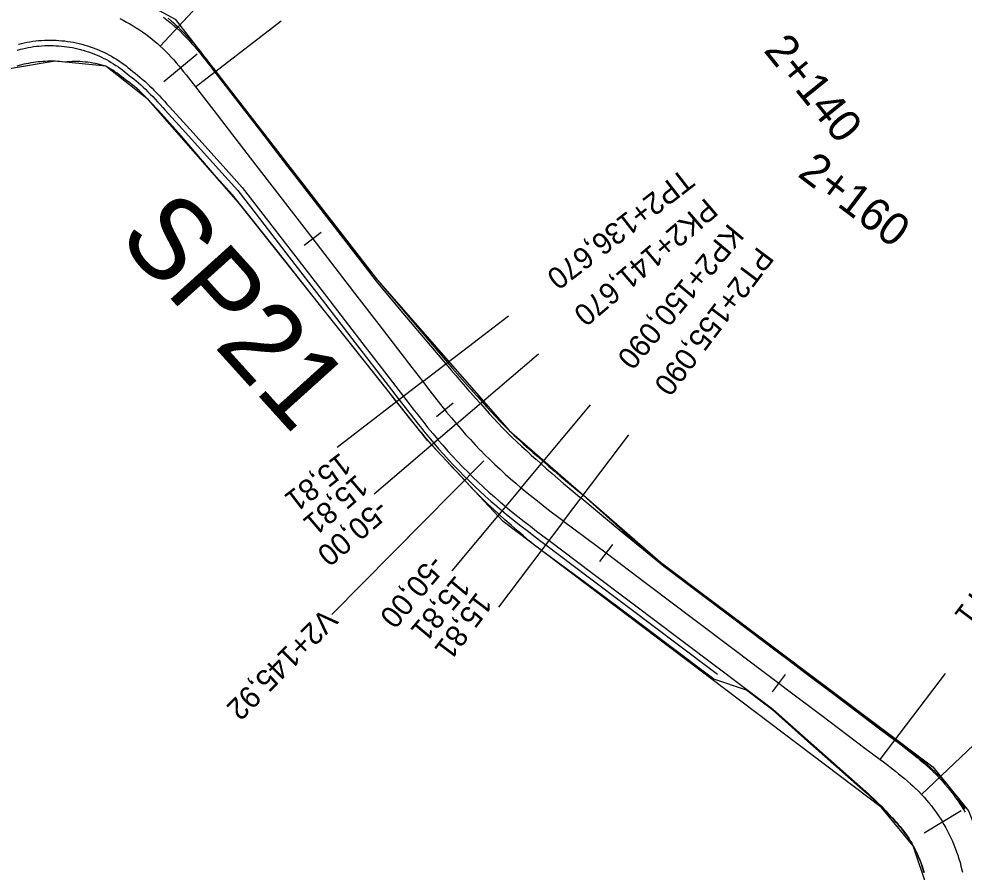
# Model space of a CAD drawing. Extents: x -636600 to -628587, y -1090963 to -1085869.
# Drawn here: x -633264.9 to -633177.5, y -1089595.7 to -1089516.7 of the extents above; entities that cross this region are included whole.
import ezdxf

# ---------------------------------------------------------------- set-up
doc = ezdxf.new("R2010")
doc.units = 0
for name, color, linetype in [('01_PARCELY_NÁVRH_PC', 7, 'Continuous'), ('03_PC_OBJEKTY_NÁVRH', 7, 'Continuous'), ('dno příkopu', 7, 'Continuous'), ('HEKTOMETRY100', 7, 'Continuous'), ('HEKTOMETRY20', 7, 'Continuous'), ('HL_BODY', 7, 'Continuous'), ('POLOMERY', 7, 'Continuous'), ('situace_osa', 7, 'Continuous'), ('situace_těleso', 7, 'Continuous'), ('situace_vozovka', 7, 'Continuous'), ('VRCHOLY', 7, 'Continuous')]:
    doc.layers.add(name, color=color, linetype=linetype)

msp = doc.modelspace()

# ---------------------------------------------------------------- linework, layer by layer
at = {"layer": '01_PARCELY_NÁVRH_PC'}
msp.add_lwpolyline([(-633180.925, -1089597.034), (-633182.199, -1089593.249), (-633185.119, -1089589.701), (-633220.14, -1089563.229), (-633227.134, -1089555.754), (-633244.613, -1089533.702), (-633252.932, -1089524.227), (-633256.881, -1089521.103), (-633261.581, -1089520.644), (-633265.975, -1089521.386), (-633268.353, -1089523.046), (-633267.58, -1089520.65), (-633271.333, -1089514.733), (-633262.987, -1089512.402), (-633256.045, -1089513.702), (-633250.458, -1089516.735), (-633231.761, -1089540.905), (-633219.572, -1089554.826), (-633205.586, -1089567.001), (-633180.375, -1089585.965), (-633177.07, -1089590.036), (-633175.018, -1089595.232), (-633174.779, -1089601.292)], dxfattribs=at)
at = {"layer": 'dno příkopu'}
msp.add_lwpolyline([(-633265.077, -1089519.612), (-633264.829, -1089519.544), (-633264.782, -1089519.532), (-633264.579, -1089519.482), (-633264.327, -1089519.426), (-633264.075, -1089519.376), (-633263.821, -1089519.331), (-633263.566, -1089519.293), (-633263.311, -1089519.26), (-633263.055, -1089519.234), (-633262.798, -1089519.213), (-633262.795, -1089519.213), (-633262.541, -1089519.199), (-633262.283, -1089519.19), (-633262.026, -1089519.188), (-633261.768, -1089519.191), (-633261.511, -1089519.201), (-633261.254, -1089519.216), (-633260.997, -1089519.237), (-633260.741, -1089519.265), (-633260.485, -1089519.298), (-633260.231, -1089519.338), (-633259.977, -1089519.383), (-633259.725, -1089519.434), (-633259.474, -1089519.491), (-633259.224, -1089519.554), (-633259.146, -1089519.575), (-633258.976, -1089519.623), (-633258.729, -1089519.697), (-633258.484, -1089519.777), (-633258.241, -1089519.863), (-633258.001, -1089519.954), (-633257.762, -1089520.051), (-633257.526, -1089520.154), (-633257.292, -1089520.262), (-633257.061, -1089520.376), (-633256.832, -1089520.495), (-633256.607, -1089520.619), (-633256.384, -1089520.748), (-633256.164, -1089520.883), (-633255.948, -1089521.022), (-633255.817, -1089521.11), (-633255.735, -1089521.167), (-633255.525, -1089521.316), (-633255.319, -1089521.471), (-633255.116, -1089521.63), (-633254.918, -1089521.794), (-633254.723, -1089521.962), (-633254.692, -1089521.99), (-633254.516, -1089522.118), (-633254.303, -1089522.282), (-633254.088, -1089522.455), (-633253.872, -1089522.638), (-633253.655, -1089522.831), (-633253.436, -1089523.032), (-633253.216, -1089523.241), (-633252.994, -1089523.459), (-633252.828, -1089523.626), (-633252.771, -1089523.684), (-633252.546, -1089523.917), (-633252.319, -1089524.156), (-633252.089, -1089524.403), (-633251.857, -1089524.655), (-633251.622, -1089524.913), (-633251.383, -1089525.177), (-633249.523, -1089527.236), (-633246.161, -1089530.957), (-633244.66, -1089532.618), (-633242.971, -1089534.811), (-633239.919, -1089538.772), (-633236.868, -1089542.733), (-633235.85, -1089544.055), (-633233.816, -1089546.694), (-633230.765, -1089550.655), (-633229.746, -1089551.978), (-633229.308, -1089552.546), (-633228.866, -1089553.117), (-633228.417, -1089553.691), (-633227.962, -1089554.267), (-633227.656, -1089554.649), (-633227.499, -1089554.843), (-633227.026, -1089555.419), (-633226.544, -1089555.992), (-633226.543, -1089555.994), (-633226.096, -1089556.511), (-633225.642, -1089557.022), (-633225.182, -1089557.527), (-633224.715, -1089558.026), (-633224.242, -1089558.519), (-633224.175, -1089558.588), (-633223.763, -1089559.006), (-633223.277, -1089559.487), (-633222.785, -1089559.961), (-633222.287, -1089560.429), (-633221.783, -1089560.89), (-633221.273, -1089561.345), (-633220.757, -1089561.793), (-633220.694, -1089561.848), (-633220.309, -1089562.174), (-633220.236, -1089562.235), (-633219.656, -1089562.712), (-633219.076, -1089563.179), (-633218.494, -1089563.636), (-633217.914, -1089564.085), (-633217.335, -1089564.528), (-633216.759, -1089564.964), (-633216.259, -1089565.342), (-633216.187, -1089565.396), (-633212.266, -1089568.352), (-633208.656, -1089571.073), (-633208.273, -1089571.361), (-633204.281, -1089574.371), (-633200.288, -1089577.381)], dxfattribs=at)
at = {"layer": 'HEKTOMETRY100'}
for points in [[(-633248.423, -1089519.993), (-633251.509, -1089522.538)], [(-633177.762, -1089590.035), (-633181.187, -1089592.102)]]:
    msp.add_lwpolyline(points, dxfattribs=at)
at = {"layer": 'HEKTOMETRY20'}
for points in [[(-633236.948, -1089536.484), (-633238.533, -1089537.704)], [(-633224.737, -1089552.295), (-633226.294, -1089553.55)], [(-633210.009, -1089565.357), (-633211.213, -1089566.954)], [(-633194.038, -1089577.397), (-633195.242, -1089578.994)]]:
    msp.add_lwpolyline(points, dxfattribs=at)
at = {"layer": 'HL_BODY'}
for points in [[(-633251.846, -1089519.239), (-633245.046, -1089511.906)], [(-633248.583, -1089523.02), (-633240.662, -1089516.917)], [(-633227.567, -1089550.299), (-633219.645, -1089544.197)], [(-633224.451, -1089554.209), (-633216.844, -1089547.717)], [(-633218.473, -1089560.124), (-633212.061, -1089552.45)], [(-633214.531, -1089563.2), (-633208.512, -1089555.215)], [(-633185.241, -1089585.281), (-633179.222, -1089577.296)], [(-633181.427, -1089588.504), (-633174.166, -1089581.628)]]:
    msp.add_lwpolyline(points, dxfattribs=at)
at = {"layer": 'POLOMERY'}
for points in [[(-633251.846, -1089519.239), (-633245.046, -1089511.906)], [(-633248.583, -1089523.02), (-633240.662, -1089516.917)], [(-633227.567, -1089550.299), (-633235.489, -1089556.402)], [(-633224.451, -1089554.209), (-633232.058, -1089560.7)], [(-633218.473, -1089560.124), (-633224.884, -1089567.799)], [(-633214.531, -1089563.2), (-633220.551, -1089571.185)], [(-633185.241, -1089585.281), (-633179.222, -1089577.296)], [(-633181.427, -1089588.504), (-633174.166, -1089581.628)]]:
    msp.add_lwpolyline(points, dxfattribs=at)
at = {"layer": 'situace_osa'}
msp.add_lwpolyline([(-633255.593, -1089516.696), (-633255.279, -1089516.85), (-633254.969, -1089517.012), (-633254.662, -1089517.18), (-633254.36, -1089517.356), (-633254.062, -1089517.539), (-633253.768, -1089517.728), (-633253.59, -1089517.848), (-633253.479, -1089517.924), (-633253.194, -1089518.127), (-633252.914, -1089518.337), (-633252.639, -1089518.553), (-633252.37, -1089518.775), (-633252.105, -1089519.004), (-633252.063, -1089519.041), (-633251.846, -1089519.239), (-633251.587, -1089519.485), (-633251.333, -1089519.736), (-633251.085, -1089519.993), (-633250.842, -1089520.254), (-633250.602, -1089520.52), (-633250.368, -1089520.788), (-633250.136, -1089521.061), (-633249.966, -1089521.266), (-633249.908, -1089521.336), (-633249.683, -1089521.613), (-633249.46, -1089521.892), (-633249.239, -1089522.172), (-633249.02, -1089522.454), (-633248.801, -1089522.737), (-633248.583, -1089523.02), (-633246.895, -1089525.211), (-633243.844, -1089529.172), (-633242.482, -1089530.94), (-633240.792, -1089533.133), (-633237.741, -1089537.094), (-633234.689, -1089541.055), (-633233.671, -1089542.376), (-633231.638, -1089545.016), (-633228.586, -1089548.977), (-633227.567, -1089550.299), (-633227.131, -1089550.865), (-633226.694, -1089551.43), (-633226.254, -1089551.993), (-633225.811, -1089552.553), (-633225.516, -1089552.922), (-633225.364, -1089553.11), (-633224.911, -1089553.662), (-633224.452, -1089554.207), (-633224.451, -1089554.209), (-633224.027, -1089554.699), (-633223.597, -1089555.183), (-633223.161, -1089555.662), (-633222.719, -1089556.135), (-633222.27, -1089556.602), (-633222.206, -1089556.668), (-633221.816, -1089557.064), (-633221.355, -1089557.519), (-633220.889, -1089557.969), (-633220.417, -1089558.413), (-633219.939, -1089558.85), (-633219.456, -1089559.281), (-633218.967, -1089559.706), (-633218.907, -1089559.757), (-633218.542, -1089560.067), (-633218.473, -1089560.124), (-633217.921, -1089560.579), (-633217.365, -1089561.026), (-633216.803, -1089561.468), (-633216.238, -1089561.905), (-633215.671, -1089562.338), (-633215.102, -1089562.77), (-633214.603, -1089563.146), (-633214.531, -1089563.2), (-633210.611, -1089566.156), (-633207, -1089568.878), (-633206.618, -1089569.166), (-633202.625, -1089572.175), (-633198.633, -1089575.185), (-633196.219, -1089577.005), (-633194.64, -1089578.195), (-633193.813, -1089578.819), (-633190.648, -1089581.205), (-633186.655, -1089584.215), (-633185.241, -1089585.281), (-633184.956, -1089585.496), (-633184.671, -1089585.711), (-633184.387, -1089585.928), (-633184.104, -1089586.146), (-633183.823, -1089586.366), (-633183.543, -1089586.588), (-633183.266, -1089586.813), (-633182.992, -1089587.042), (-633182.72, -1089587.274), (-633182.709, -1089587.284), (-633182.452, -1089587.51), (-633182.189, -1089587.751), (-633181.944, -1089587.982), (-633181.929, -1089587.996), (-633181.675, -1089588.247), (-633181.427, -1089588.504), (-633181.19, -1089588.759), (-633180.96, -1089589.02), (-633180.736, -1089589.286), (-633180.518, -1089589.557), (-633180.307, -1089589.833), (-633180.102, -1089590.114), (-633179.903, -1089590.399), (-633179.711, -1089590.69), (-633179.526, -1089590.984), (-633179.475, -1089591.069), (-633179.348, -1089591.283), (-633179.177, -1089591.586), (-633179.013, -1089591.892), (-633178.856, -1089592.203), (-633178.706, -1089592.516), (-633178.563, -1089592.834), (-633178.428, -1089593.154), (-633178.301, -1089593.478), (-633178.181, -1089593.804), (-633178.068, -1089594.133), (-633177.964, -1089594.465), (-633177.866, -1089594.799), (-633177.777, -1089595.135), (-633177.696, -1089595.473), (-633177.646, -1089595.697)], dxfattribs=at)
at = {"layer": 'situace_těleso'}
for points in [[(-633251.116, -1089516.661), (-633250.806, -1089516.924), (-633250.503, -1089517.193), (-633250.455, -1089517.237), (-633250.206, -1089517.47), (-633249.911, -1089517.758), (-633249.625, -1089518.05), (-633249.348, -1089518.344), (-633249.079, -1089518.64), (-633248.817, -1089518.937), (-633248.563, -1089519.235), (-633248.316, -1089519.533), (-633248.135, -1089519.755), (-633248.074, -1089519.831), (-633247.837, -1089520.127), (-633247.606, -1089520.423), (-633247.378, -1089520.716), (-633247.155, -1089521.007), (-633246.935, -1089521.296), (-633246.717, -1089521.582), (-633245.048, -1089523.788), (-633242.012, -1089527.761), (-633240.638, -1089529.519), (-633238.935, -1089531.703), (-633235.861, -1089535.646), (-633232.787, -1089539.589), (-633231.761, -1089540.905), (-633229.599, -1089543.445), (-633226.353, -1089547.256), (-633225.27, -1089548.529), (-633224.807, -1089549.071), (-633224.348, -1089549.607), (-633223.89, -1089550.136), (-633223.432, -1089550.658), (-633223.129, -1089550.998), (-633222.975, -1089551.171), (-633222.516, -1089551.673), (-633222.058, -1089552.165), (-633222.057, -1089552.166), (-633221.657, -1089552.623), (-633221.253, -1089553.075), (-633220.842, -1089553.522), (-633220.427, -1089553.964), (-633220.004, -1089554.399), (-633219.943, -1089554.46), (-633219.572, -1089554.826), (-633219.135, -1089555.246), (-633218.692, -1089555.661), (-633218.245, -1089556.071), (-633217.793, -1089556.475), (-633217.336, -1089556.873), (-633216.875, -1089557.266), (-633216.818, -1089557.314), (-633216.487, -1089557.616), (-633216.424, -1089557.672), (-633215.922, -1089558.12), (-633215.41, -1089558.566), (-633214.888, -1089559.011), (-633214.358, -1089559.457), (-633213.82, -1089559.904), (-633213.276, -1089560.353), (-633212.796, -1089560.749), (-633212.727, -1089560.806), (-633209.055, -1089564.092), (-633205.586, -1089567.001), (-633205.207, -1089567.293), (-633201.247, -1089570.347), (-633197.266, -1089573.372), (-633194.823, -1089575.153), (-633193.225, -1089576.318), (-633192.388, -1089576.929), (-633189.22, -1089579.312), (-633185.297, -1089582.414), (-633183.868, -1089583.46), (-633183.578, -1089583.671), (-633183.284, -1089583.883), (-633182.986, -1089584.099), (-633182.686, -1089584.317), (-633182.385, -1089584.54), (-633182.082, -1089584.768), (-633181.778, -1089585.002), (-633181.475, -1089585.242), (-633181.177, -1089585.496), (-633181.164, -1089585.507), (-633180.88, -1089585.756), (-633180.584, -1089586.024), (-633180.307, -1089586.284), (-633180.29, -1089586.3), (-633179.998, -1089586.585), (-633179.71, -1089586.878), (-633179.434, -1089587.172), (-633179.166, -1089587.472), (-633178.904, -1089587.778), (-633178.65, -1089588.09), (-633178.402, -1089588.409), (-633178.163, -1089588.732), (-633177.93, -1089589.062), (-633177.706, -1089589.397), (-633177.489, -1089589.737), (-633177.429, -1089589.834)], [(-633181.204, -1089595.727), (-633181.277, -1089595.47), (-633181.357, -1089595.214), (-633181.442, -1089594.961), (-633181.533, -1089594.709), (-633181.63, -1089594.459), (-633181.732, -1089594.212), (-633181.84, -1089593.967), (-633181.953, -1089593.725), (-633182.074, -1089593.485), (-633182.202, -1089593.25), (-633182.335, -1089593.018), (-633182.434, -1089592.854), (-633182.474, -1089592.79), (-633182.619, -1089592.564), (-633182.769, -1089592.342), (-633182.924, -1089592.124), (-633183.084, -1089591.91), (-633183.249, -1089591.7), (-633183.419, -1089591.493), (-633183.593, -1089591.291), (-633183.773, -1089591.093), (-633183.957, -1089590.9), (-633184.153, -1089590.704), (-633184.357, -1089590.508), (-633184.369, -1089590.497), (-633184.551, -1089590.293), (-633184.753, -1089590.075), (-633184.954, -1089589.867), (-633184.963, -1089589.857), (-633185.181, -1089589.639), (-633185.407, -1089589.419), (-633185.639, -1089589.198), (-633185.879, -1089588.975), (-633186.125, -1089588.751), (-633186.376, -1089588.525), (-633186.634, -1089588.296), (-633186.896, -1089588.065), (-633187.163, -1089587.83), (-633188.497, -1089586.658), (-633192.252, -1089583.334), (-633195.219, -1089580.683), (-633196.044, -1089580.058), (-633197.62, -1089578.864), (-633200.632, -1089577.838), (-633204.63, -1089574.834), (-633208.627, -1089571.83), (-633209.009, -1089571.543), (-633212.624, -1089568.826), (-633216.576, -1089565.912), (-633216.648, -1089565.859), (-633217.154, -1089565.486), (-633217.709, -1089565.02), (-633218.268, -1089564.546), (-633218.828, -1089564.064), (-633219.392, -1089563.577), (-633219.958, -1089563.083), (-633220.523, -1089562.578), (-633220.593, -1089562.514), (-633220.968, -1089562.168), (-633221.03, -1089562.111), (-633221.53, -1089561.637), (-633222.024, -1089561.157), (-633222.511, -1089560.67), (-633222.991, -1089560.177), (-633223.463, -1089559.677), (-633223.929, -1089559.172), (-633224.323, -1089558.733), (-633224.388, -1089558.661), (-633224.866, -1089558.168), (-633225.34, -1089557.672), (-633225.807, -1089557.17), (-633226.268, -1089556.662), (-633226.723, -1089556.147), (-633226.724, -1089556.146), (-633227.214, -1089555.576), (-633227.696, -1089555.003), (-633227.856, -1089554.81), (-633228.167, -1089554.43), (-633228.63, -1089553.859), (-633229.087, -1089553.289), (-633229.537, -1089552.723), (-633229.983, -1089552.16), (-633231.02, -1089550.852), (-633234.126, -1089546.933), (-633236.196, -1089544.322), (-633237.232, -1089543.014), (-633240.338, -1089539.095), (-633243.445, -1089535.176), (-633245.154, -1089532.999), (-633246.675, -1089531.354), (-633249.913, -1089527.537), (-633251.776, -1089525.479), (-633252.014, -1089525.216), (-633252.247, -1089524.958), (-633252.478, -1089524.707), (-633252.706, -1089524.464), (-633252.932, -1089524.227), (-633253.155, -1089523.999), (-633253.211, -1089523.942), (-633253.376, -1089523.779), (-633253.595, -1089523.567), (-633253.812, -1089523.365), (-633254.028, -1089523.172), (-633254.241, -1089522.988), (-633254.453, -1089522.815), (-633254.662, -1089522.652), (-633254.87, -1089522.499), (-633255.04, -1089522.38), (-633255.07, -1089522.355), (-633255.259, -1089522.198), (-633255.45, -1089522.045), (-633255.645, -1089521.897), (-633255.844, -1089521.752), (-633256.045, -1089521.613), (-633256.124, -1089521.56), (-633256.249, -1089521.478), (-633256.456, -1089521.347), (-633256.666, -1089521.221), (-633256.881, -1089521.103), (-633257.12, -1089521.032), (-633257.36, -1089520.968), (-633257.6, -1089520.909), (-633257.841, -1089520.858), (-633258.082, -1089520.813), (-633258.323, -1089520.774), (-633258.564, -1089520.741), (-633258.804, -1089520.715), (-633259.043, -1089520.695), (-633259.282, -1089520.681), (-633259.445, -1089520.676), (-633259.52, -1089520.674), (-633259.756, -1089520.672), (-633259.992, -1089520.677), (-633260.226, -1089520.687), (-633260.458, -1089520.703), (-633260.689, -1089520.725), (-633260.911, -1089520.699), (-633261.134, -1089520.676), (-633261.357, -1089520.657), (-633261.581, -1089520.644), (-633261.805, -1089520.639), (-633262.028, -1089520.64), (-633262.252, -1089520.644), (-633262.475, -1089520.653), (-633262.696, -1089520.666), (-633262.699, -1089520.666), (-633262.922, -1089520.683), (-633263.144, -1089520.705), (-633263.366, -1089520.731), (-633263.588, -1089520.762), (-633263.809, -1089520.797), (-633264.03, -1089520.836), (-633264.25, -1089520.88), (-633264.427, -1089520.918), (-633264.469, -1089520.928), (-633264.687, -1089520.98), (-633264.904, -1089521.037), (-633265.121, -1089521.098)]]:
    msp.add_lwpolyline(points, dxfattribs=at)
at = {"layer": 'situace_vozovka'}
for points in [[(-633251.545, -1089516.552), (-633251.228, -1089516.8), (-633250.918, -1089517.056), (-633250.614, -1089517.319), (-633250.566, -1089517.362), (-633250.316, -1089517.589), (-633250.02, -1089517.87), (-633249.732, -1089518.156), (-633249.453, -1089518.444), (-633249.182, -1089518.735), (-633248.919, -1089519.027), (-633248.662, -1089519.32), (-633248.413, -1089519.614), (-633248.23, -1089519.834), (-633248.169, -1089519.908), (-633247.93, -1089520.202), (-633247.697, -1089520.495), (-633247.468, -1089520.786), (-633247.242, -1089521.075), (-633247.02, -1089521.362), (-633246.801, -1089521.646), (-633245.113, -1089523.838), (-633242.061, -1089527.799), (-633240.699, -1089529.567), (-633239.01, -1089531.76), (-633235.958, -1089535.721), (-633232.907, -1089539.682), (-633231.889, -1089541.003), (-633229.738, -1089543.552), (-633226.509, -1089547.376), (-633225.431, -1089548.654), (-633224.971, -1089549.198), (-633224.514, -1089549.736), (-633224.058, -1089550.269), (-633223.602, -1089550.793), (-633223.3, -1089551.136), (-633223.146, -1089551.31), (-633222.689, -1089551.817), (-633222.23, -1089552.312), (-633222.229, -1089552.313), (-633221.831, -1089552.774), (-633221.426, -1089553.231), (-633221.015, -1089553.682), (-633220.599, -1089554.127), (-633220.176, -1089554.567), (-633220.116, -1089554.629), (-633219.748, -1089555.002), (-633219.315, -1089555.431), (-633218.876, -1089555.854), (-633218.431, -1089556.272), (-633217.982, -1089556.683), (-633217.526, -1089557.089), (-633217.066, -1089557.489), (-633217.009, -1089557.538), (-633216.679, -1089557.845), (-633216.617, -1089557.903), (-633216.115, -1089558.357), (-633215.604, -1089558.81), (-633215.082, -1089559.261), (-633214.553, -1089559.711), (-633214.016, -1089560.161), (-633213.472, -1089560.613), (-633212.993, -1089561.01), (-633212.923, -1089561.067), (-633209.135, -1089564.198), (-633205.646, -1089567.081), (-633205.264, -1089567.369), (-633201.271, -1089570.379), (-633197.278, -1089573.389), (-633194.865, -1089575.208), (-633193.286, -1089576.399), (-633192.459, -1089577.022), (-633189.293, -1089579.408), (-633185.301, -1089582.418), (-633183.887, -1089583.484), (-633183.6, -1089583.7), (-633183.311, -1089583.919), (-633183.019, -1089584.142), (-633182.726, -1089584.368), (-633182.431, -1089584.598), (-633182.135, -1089584.834), (-633181.838, -1089585.075), (-633181.541, -1089585.321), (-633181.245, -1089585.575), (-633181.233, -1089585.585), (-633180.95, -1089585.835), (-633180.657, -1089586.103), (-633180.382, -1089586.362), (-633180.366, -1089586.379), (-633180.077, -1089586.663), (-633179.793, -1089586.957), (-633179.521, -1089587.25), (-633179.257, -1089587.55), (-633178.999, -1089587.856), (-633178.748, -1089588.168), (-633178.505, -1089588.485), (-633178.269, -1089588.808), (-633178.041, -1089589.137), (-633177.82, -1089589.47), (-633177.607, -1089589.809), (-633177.548, -1089589.906), (-633177.402, -1089590.153)], [(-633264.955, -1089519.06), (-633264.906, -1089519.047), (-633264.693, -1089518.995), (-633264.431, -1089518.937), (-633264.167, -1089518.884), (-633263.901, -1089518.838), (-633263.635, -1089518.798), (-633263.368, -1089518.764), (-633263.1, -1089518.736), (-633262.832, -1089518.714), (-633262.828, -1089518.714), (-633262.563, -1089518.699), (-633262.294, -1089518.69), (-633262.025, -1089518.688), (-633261.756, -1089518.691), (-633261.487, -1089518.701), (-633261.218, -1089518.717), (-633260.95, -1089518.74), (-633260.682, -1089518.768), (-633260.415, -1089518.803), (-633260.149, -1089518.844), (-633259.884, -1089518.892), (-633259.62, -1089518.945), (-633259.357, -1089519.005), (-633259.096, -1089519.07), (-633259.015, -1089519.092), (-633258.837, -1089519.142), (-633258.579, -1089519.22), (-633258.323, -1089519.304), (-633258.069, -1089519.394), (-633257.818, -1089519.489), (-633257.568, -1089519.591), (-633257.321, -1089519.698), (-633257.077, -1089519.811), (-633256.835, -1089519.929), (-633256.596, -1089520.054), (-633256.361, -1089520.183), (-633256.128, -1089520.319), (-633255.898, -1089520.459), (-633255.672, -1089520.605), (-633255.535, -1089520.697), (-633255.449, -1089520.756), (-633255.23, -1089520.913), (-633255.014, -1089521.074), (-633254.803, -1089521.24), (-633254.595, -1089521.412), (-633254.391, -1089521.588), (-633254.359, -1089521.616), (-633254.176, -1089521.752), (-633253.955, -1089521.923), (-633253.732, -1089522.104), (-633253.51, -1089522.294), (-633253.286, -1089522.493), (-633253.062, -1089522.7), (-633252.837, -1089522.915), (-633252.611, -1089523.137), (-633252.442, -1089523.308), (-633252.384, -1089523.367), (-633252.156, -1089523.603), (-633251.927, -1089523.846), (-633251.695, -1089524.095), (-633251.462, -1089524.349), (-633251.226, -1089524.608), (-633250.987, -1089524.872), (-633249.127, -1089526.931), (-633245.765, -1089530.652), (-633244.264, -1089532.313), (-633242.574, -1089534.506), (-633239.523, -1089538.467), (-633236.472, -1089542.428), (-633235.454, -1089543.75), (-633233.42, -1089546.389), (-633230.369, -1089550.35), (-633229.35, -1089551.673), (-633228.912, -1089552.24), (-633228.471, -1089552.81), (-633228.024, -1089553.382), (-633227.571, -1089553.955), (-633227.267, -1089554.335), (-633227.111, -1089554.528), (-633226.641, -1089555.1), (-633226.163, -1089555.668), (-633226.162, -1089555.669), (-633225.72, -1089556.181), (-633225.27, -1089556.687), (-633224.814, -1089557.188), (-633224.352, -1089557.682), (-633223.884, -1089558.171), (-633223.817, -1089558.239), (-633223.409, -1089558.653), (-633222.928, -1089559.129), (-633222.44, -1089559.599), (-633221.947, -1089560.062), (-633221.448, -1089560.519), (-633220.943, -1089560.97), (-633220.432, -1089561.414), (-633220.369, -1089561.468), (-633219.987, -1089561.791), (-633219.915, -1089561.851), (-633219.341, -1089562.324), (-633218.765, -1089562.787), (-633218.187, -1089563.242), (-633217.609, -1089563.689), (-633217.033, -1089564.13), (-633216.458, -1089564.565), (-633215.958, -1089564.942), (-633215.886, -1089564.997), (-633211.965, -1089567.952), (-633208.355, -1089570.674), (-633207.972, -1089570.962), (-633203.98, -1089573.972), (-633199.987, -1089576.982), (-633197.574, -1089578.802), (-633195.995, -1089579.992), (-633195.168, -1089580.615), (-633192.193, -1089583.255), (-633188.441, -1089586.584), (-633187.113, -1089587.763), (-633186.847, -1089588), (-633186.586, -1089588.233), (-633186.33, -1089588.464), (-633186.079, -1089588.693), (-633185.835, -1089588.92), (-633185.597, -1089589.146), (-633185.366, -1089589.37), (-633185.143, -1089589.593), (-633184.927, -1089589.816), (-633184.918, -1089589.825), (-633184.719, -1089590.037), (-633184.519, -1089590.258), (-633184.339, -1089590.465), (-633184.327, -1089590.477), (-633184.125, -1089590.676), (-633183.932, -1089590.876), (-633183.75, -1089591.072), (-633183.573, -1089591.273), (-633183.4, -1089591.478), (-633183.232, -1089591.687), (-633183.069, -1089591.899), (-633182.911, -1089592.116), (-633182.759, -1089592.336), (-633182.611, -1089592.559), (-633182.468, -1089592.786), (-633182.429, -1089592.851), (-633182.331, -1089593.016), (-633182.199, -1089593.249), (-633182.073, -1089593.485), (-633181.952, -1089593.724), (-633181.837, -1089593.966), (-633181.727, -1089594.21), (-633181.623, -1089594.457), (-633181.525, -1089594.706), (-633181.432, -1089594.957), (-633181.346, -1089595.211), (-633181.265, -1089595.466), (-633181.19, -1089595.723)]]:
    msp.add_lwpolyline(points, dxfattribs=at)
at = {"layer": 'VRCHOLY'}
msp.add_lwpolyline([(-633221.92, -1089557.63), (-633235.988, -1089571.846)], dxfattribs=at)

# ---------------------------------------------------------------- texts
at = {"layer": '03_PC_OBJEKTY_NÁVRH'}
msp.add_text('SP21', height=7.5, rotation=312.06932, dxfattribs=at).set_placement((-633255.919, -1089537.063))
at = {"layer": 'HEKTOMETRY20'}
for s, rotation, p in [('2+140', 308.88096, (-633196.104, -1089519.662)), ('2+160', 322.98848, (-633192.989, -1089531.225))]:
    msp.add_text(s, height=3, rotation=rotation, dxfattribs=at).set_placement(p)
at = {"layer": 'HL_BODY'}
for s, rotation, p in [('TP2+136,670', 217.61015, (-633203.477, -1089530.479)), ('PK2+141,670', 220.47494, (-633201.381, -1089533.208)), ('KP2+150,090', 230.1237, (-633199.25, -1089535.555)), ('PT2+155,090', 232.98848, (-633196.56, -1089537.7)), ('TP2+191,771', 232.98848, (-633168.756, -1089558.973))]:
    msp.add_text(s, height=2, rotation=rotation, dxfattribs=at).set_placement(p)
at = {"layer": 'POLOMERY'}
for s, rotation, p in [('15,81', 217.61015, (-633235.184, -1089556.798)), ('15,81', 220.47494, (-633233.68, -1089558.798)), ('-50,00', 220.47494, (-633231.733, -1089561.08)), ('-50,00', 230.1237, (-633226.803, -1089566.196)), ('15,81', 230.1237, (-633224.5, -1089568.119)), ('15,81', 232.98848, (-633222.547, -1089569.68))]:
    msp.add_text(s, height=2, rotation=rotation, dxfattribs=at).set_placement(p)
at = {"layer": 'VRCHOLY'}
msp.add_text('V2+145,92', height=2, rotation=225.29932, dxfattribs=at).set_placement((-633236.699, -1089571.142))

doc.saveas('drawing.dxf')
